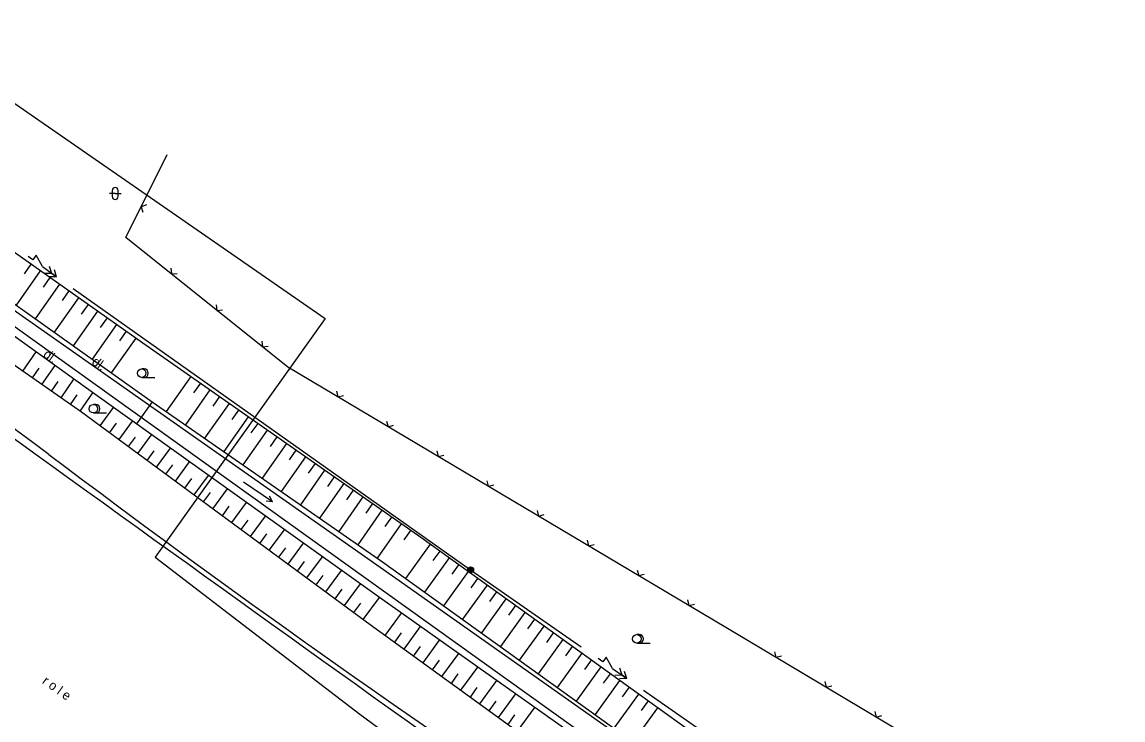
# Model space of a CAD drawing. Extents: x -614582 to -612559, y -1157748 to -1156203.
# Drawn here: x -612775.7 to -612681.3, y -1157370.4 to -1157310.6 of the extents above; entities that cross this region are included whole.
import ezdxf

# ---------------------------------------------------------------- set-up
doc = ezdxf.new("R2010")
doc.units = 0
for name, color, linetype in [('Vrstva 1', 7, 'Continuous'), ('Vrstva 11', 7, 'Continuous'), ('Vrstva 12', 7, 'Continuous'), ('Vrstva 13', 7, 'Continuous'), ('Vrstva 15', 7, 'Continuous'), ('Vrstva 22', 7, 'Continuous'), ('Vrstva 4', 7, 'Continuous'), ('Vrstva 5', 7, 'Continuous'), ('Vrstva 7', 7, 'Continuous'), ('Vrstva 9', 7, 'Continuous')]:
    doc.layers.add(name, color=color, linetype=linetype)

# ---------------------------------------------------------------- blocks, each defined once
blk = doc.blocks.new('PLOTD0')
at = {"layer": 'Vrstva 1'}
blk.add_lwpolyline([(3.5, -3.5), (0, 0), (-3.5, -3.5)], dxfattribs=at)
blk = doc.blocks.new('SC3405')
at = {"layer": 'Vrstva 11'}
for radius in [2.5, 2, 1.5, 1, 0.5]:
    blk.add_circle((0, 0), radius, dxfattribs=at)
blk = doc.blocks.new('SC3410')
at = {"layer": 'Vrstva 9'}
for points in [[(15, 0), (-15, 0)], [(15, 0), (10, 2.5)], [(15, 0), (10, -2.5)]]:
    blk.add_lwpolyline(points, dxfattribs=at)
blk = doc.blocks.new('SC3413')
at = {"layer": 'Vrstva 15'}
for points in [[(0, -0.625), (-10, 4.375), (-10, -0.625), (-15, -0.625)], [(10, -0.625), (5, 3.125)], [(15, -0.625), (10, 3.125)], [(0, -0.625), (15, -0.625), (10, -4.375)], [(15, -0.625), (10, -0.625), (5, -4.375)]]:
    blk.add_lwpolyline(points, dxfattribs=at)

msp = doc.modelspace()

# ---------------------------------------------------------------- linework, layer by layer
at = {"layer": 'Vrstva 12'}
for p, q in [((-612774.947, -1157331.336), (-612775.526, -1157332.157)), ((-612774.13, -1157331.911), (-612776.207, -1157334.859)), ((-612773.312, -1157332.487), (-612773.891, -1157333.309)), ((-612772.495, -1157333.063), (-612774.575, -1157336.017)), ((-612770.86, -1157334.215), (-612772.944, -1157337.174)), ((-612771.677, -1157333.639), (-612772.256, -1157334.461)), ((-612769.225, -1157335.367), (-612771.313, -1157338.331)), ((-612770.042, -1157334.791), (-612770.621, -1157335.613)), ((-612768.407, -1157335.943), (-612768.986, -1157336.765)), ((-612767.59, -1157336.519), (-612769.682, -1157339.489)), ((-612766.772, -1157337.095), (-612767.351, -1157337.916)), ((-612765.955, -1157337.671), (-612768.051, -1157340.646)), ((-612775.633, -1157340.5), (-612774.495, -1157338.87)), ((-612773.993, -1157341.645), (-612772.871, -1157340.037)), ((-612774.813, -1157341.073), (-612774.238, -1157340.249)), ((-612761.231, -1157340.979), (-612763.33, -1157343.978)), ((-612773.173, -1157342.217), (-612772.598, -1157341.393)), ((-612772.353, -1157342.79), (-612771.246, -1157341.203)), ((-612760.412, -1157341.552), (-612760.988, -1157342.375)), ((-612771.533, -1157343.362), (-612770.958, -1157342.538)), ((-612770.713, -1157343.934), (-612769.621, -1157342.37)), ((-612759.593, -1157342.125), (-612761.688, -1157345.12)), ((-612758.773, -1157342.699), (-612759.349, -1157343.522)), ((-612768.993, -1157345.196), (-612767.847, -1157343.639)), ((-612757.954, -1157343.272), (-612760.046, -1157346.261)), ((-612757.135, -1157343.845), (-612757.711, -1157344.669)), ((-612767.383, -1157346.382), (-612766.219, -1157344.802)), ((-612756.315, -1157344.419), (-612758.403, -1157347.403)), ((-612768.188, -1157345.789), (-612767.592, -1157344.98)), ((-612754.677, -1157345.565), (-612756.761, -1157348.545)), ((-612755.496, -1157344.992), (-612756.072, -1157345.815)), ((-612766.578, -1157346.975), (-612765.982, -1157346.166)), ((-612765.772, -1157347.568), (-612764.592, -1157345.965)), ((-612753.038, -1157346.712), (-612755.119, -1157349.686)), ((-612753.857, -1157346.138), (-612754.433, -1157346.962)), ((-612764.967, -1157348.161), (-612764.371, -1157347.352)), ((-612764.162, -1157348.754), (-612762.964, -1157347.128)), ((-612752.219, -1157347.285), (-612752.795, -1157348.108)), ((-612763.357, -1157349.347), (-612762.761, -1157348.538)), ((-612762.552, -1157349.94), (-612761.337, -1157348.291)), ((-612751.399, -1157347.858), (-612753.477, -1157350.828)), ((-612750.58, -1157348.432), (-612751.156, -1157349.255)), ((-612760.941, -1157351.126), (-612759.709, -1157349.453)), ((-612749.76, -1157349.005), (-612751.835, -1157351.969)), ((-612761.746, -1157350.533), (-612761.15, -1157349.724)), ((-612748.122, -1157350.152), (-612750.193, -1157353.111)), ((-612748.941, -1157349.578), (-612749.517, -1157350.402)), ((-612760.136, -1157351.719), (-612759.54, -1157350.91)), ((-612759.331, -1157352.312), (-612758.082, -1157350.616)), ((-612746.483, -1157351.298), (-612748.55, -1157354.253)), ((-612747.302, -1157350.725), (-612747.879, -1157351.548)), ((-612758.525, -1157352.905), (-612757.929, -1157352.096)), ((-612757.72, -1157353.498), (-612756.454, -1157351.779)), ((-612745.664, -1157351.871), (-612746.24, -1157352.695)), ((-612756.915, -1157354.091), (-612756.319, -1157353.281)), ((-612756.11, -1157354.684), (-612754.827, -1157352.942)), ((-612744.844, -1157352.445), (-612746.908, -1157355.394)), ((-612744.025, -1157353.018), (-612744.601, -1157353.841)), ((-612754.499, -1157355.87), (-612753.199, -1157354.104)), ((-612743.206, -1157353.591), (-612745.266, -1157356.536)), ((-612742.386, -1157354.165), (-612742.963, -1157354.988)), ((-612755.304, -1157355.277), (-612754.709, -1157354.467)), ((-612753.694, -1157356.463), (-612753.098, -1157355.653)), ((-612752.889, -1157357.056), (-612751.572, -1157355.267)), ((-612740.706, -1157355.356), (-612742.815, -1157358.287)), ((-612739.895, -1157355.94), (-612740.482, -1157356.756)), ((-612752.084, -1157357.648), (-612751.488, -1157356.839)), ((-612751.278, -1157358.241), (-612749.944, -1157356.43)), ((-612739.083, -1157356.524), (-612741.191, -1157359.455)), ((-612738.271, -1157357.108), (-612738.858, -1157357.924)), ((-612750.473, -1157358.834), (-612749.877, -1157358.025)), ((-612749.668, -1157359.427), (-612748.317, -1157357.593)), ((-612737.459, -1157357.693), (-612739.567, -1157360.622)), ((-612748.057, -1157360.613), (-612746.689, -1157358.756)), ((-612735.836, -1157358.861), (-612737.943, -1157361.79)), ((-612736.648, -1157358.277), (-612737.235, -1157359.092)), ((-612748.863, -1157360.02), (-612748.267, -1157359.211)), ((-612746.447, -1157361.799), (-612745.062, -1157359.918)), ((-612735.024, -1157359.445), (-612735.611, -1157360.26)), ((-612747.252, -1157361.206), (-612746.656, -1157360.397)), ((-612734.213, -1157360.029), (-612736.32, -1157362.957)), ((-612733.401, -1157360.613), (-612733.988, -1157361.429)), ((-612744.555, -1157363.174), (-612743.167, -1157361.26)), ((-612732.589, -1157361.197), (-612734.696, -1157364.125)), ((-612731.777, -1157361.781), (-612732.364, -1157362.597)), ((-612742.935, -1157364.348), (-612741.533, -1157362.414)), ((-612730.966, -1157362.365), (-612733.072, -1157365.292)), ((-612743.745, -1157363.761), (-612743.155, -1157362.948)), ((-612741.316, -1157365.522), (-612739.9, -1157363.569)), ((-612729.342, -1157363.533), (-612731.448, -1157366.46)), ((-612730.154, -1157362.949), (-612730.741, -1157363.765)), ((-612742.126, -1157364.935), (-612741.536, -1157364.122)), ((-612728.531, -1157364.117), (-612729.117, -1157364.933)), ((-612740.507, -1157366.109), (-612739.917, -1157365.296)), ((-612739.697, -1157366.696), (-612738.266, -1157364.723)), ((-612727.719, -1157364.701), (-612729.824, -1157367.627)), ((-612726.907, -1157365.285), (-612727.494, -1157366.101)), ((-612738.888, -1157367.283), (-612738.298, -1157366.47)), ((-612738.078, -1157367.87), (-612736.633, -1157365.878)), ((-612726.095, -1157365.869), (-612728.2, -1157368.795)), ((-612725.284, -1157366.453), (-612725.871, -1157367.269)), ((-612736.459, -1157369.044), (-612735, -1157367.032)), ((-612724.472, -1157367.037), (-612726.577, -1157369.962)), ((-612737.268, -1157368.457), (-612736.678, -1157367.644)), ((-612734.84, -1157370.218), (-612733.366, -1157368.187)), ((-612722.849, -1157368.205), (-612724.953, -1157371.13)), ((-612723.66, -1157367.621), (-612724.247, -1157368.437)), ((-612735.649, -1157369.631), (-612735.059, -1157368.818)), ((-612733.22, -1157371.392), (-612731.733, -1157369.341)), ((-612721.225, -1157369.374), (-612723.329, -1157372.297)), ((-612722.037, -1157368.79), (-612722.624, -1157369.605)), ((-612734.03, -1157370.805), (-612733.44, -1157369.992))]:
    msp.add_line(p, q, dxfattribs=at)
at = {"layer": 'Vrstva 15'}
for p, q in [((-612771.303, -1157333.429), (-612737.241, -1157357.546)), ((-612737.241, -1157357.546), (-612727.753, -1157364.154)), ((-612722.419, -1157367.869), (-612712.931, -1157374.476))]:
    msp.add_line(p, q, dxfattribs=at)
at = {"layer": 'Vrstva 22'}
for p, q in [((-612804.946, -1157297.739), (-612749.711, -1157335.997)), ((-612749.711, -1157335.997), (-612764.29, -1157356.457)), ((-612764.29, -1157356.457), (-612746.736, -1157369.924)), ((-612746.736, -1157369.924), (-612722.561, -1157387.627))]:
    msp.add_line(p, q, dxfattribs=at)
at = {"layer": 'Vrstva 4'}
for p, q in [((-612765.331, -1157338.116), (-612840.351, -1157285.266)), ((-612769.251, -1157342.636), (-612814.421, -1157310.196)), ((-612811.151, -1157310.066), (-612764.541, -1157343.136)), ((-612784.746, -1157329.415), (-612743.649, -1157358.259)), ((-612785.331, -1157330.226), (-612744.511, -1157359.486)), ((-612786.291, -1157333.056), (-612770.601, -1157344.006)), ((-612741.521, -1157354.776), (-612765.331, -1157338.116)), ((-612744.841, -1157360.076), (-612769.251, -1157342.636)), ((-612764.541, -1157343.136), (-612765.896, -1157345.033)), ((-612764.541, -1157343.136), (-612744.791, -1157356.866)), ((-612770.601, -1157344.006), (-612746.171, -1157361.996)), ((-612718.631, -1157371.246), (-612741.521, -1157354.776)), ((-612744.791, -1157356.866), (-612723.261, -1157372.346)), ((-612743.649, -1157358.259), (-612722.632, -1157373.067)), ((-612744.511, -1157359.486), (-612723.611, -1157374.456)), ((-612724.001, -1157374.806), (-612744.841, -1157360.076)), ((-612746.171, -1157361.996), (-612724.931, -1157377.396))]:
    msp.add_line(p, q, dxfattribs=at)
for centre, radius, start, end in [((-607474.786, -1150004.744), 9055.671, 233.8312458, 234.5518999), ((-614877.852, -1160196.129), 3541.547, 53.542885, 54.438878), ((-612191.013, -1156575.823), 966.898, 232.964062, 236.379025)]:
    msp.add_arc(centre, radius, start, end, dxfattribs=at)
at = {"layer": 'Vrstva 5'}
for p, q in [((-612766.801, -1157329.056), (-612763.251, -1157321.946)), ((-612752.921, -1157340.166), (-612766.801, -1157329.056)), ((-612715.361, -1157362.486), (-612752.921, -1157340.166)), ((-612681.321, -1157382.776), (-612715.361, -1157362.486))]:
    msp.add_line(p, q, dxfattribs=at)
at = {"layer": 'Vrstva 7'}
for points in [[(-612767.958, -1157325.015), (-612767.958, -1157325.549)], [(-612767.458, -1157325.282), (-612767.458, -1157325.015)], [(-612767.708, -1157325.282), (-612768.208, -1157325.282)], [(-612767.708, -1157325.282), (-612767.208, -1157325.282)], [(-612767.458, -1157325.549), (-612767.458, -1157325.282)], [(-612765.24, -1157340.314), (-612765.44, -1157340.314)], [(-612765.44, -1157341.048), (-612764.94, -1157341.048), (-612764.74, -1157341.048), (-612764.306, -1157341.048)], [(-612769.385, -1157343.365), (-612769.585, -1157343.365)], [(-612769.585, -1157344.098), (-612769.085, -1157344.098), (-612768.885, -1157344.098), (-612768.452, -1157344.098)], [(-612722.797, -1157363.09), (-612722.997, -1157363.09)], [(-612722.997, -1157363.823), (-612722.497, -1157363.823), (-612722.297, -1157363.823), (-612721.864, -1157363.823)]]:
    msp.add_lwpolyline(points, dxfattribs=at)
for centre in [(-612765.44, -1157340.681), (-612769.585, -1157343.731), (-612722.997, -1157363.456)]:
    msp.add_circle(centre, 0.367, dxfattribs=at)
for centre, radius, start, end in [((-612767.708, -1157325.015), 0.25, 0, 180), ((-612767.708, -1157325.549), 0.25, 180, 0), ((-612765.24, -1157340.681), 0.367, 270, 90), ((-612769.385, -1157343.731), 0.367, 270, 90), ((-612722.797, -1157363.456), 0.367, 270, 90)]:
    msp.add_arc(centre, radius, start, end, dxfattribs=at)

# ---------------------------------------------------------------- block references
at = {"layer": 'Vrstva 11', "xscale": 0.1, "yscale": 0.10000000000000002}
msp.add_blockref('SC3405', (-612737.241, -1157357.546), dxfattribs=at)
at = {"layer": 'Vrstva 15'}
for p, xscale, yscale, rotation in [((-612773.92, -1157331.5), 0.09999999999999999, 0.09999999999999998, -35.29930456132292), ((-612725.05, -1157365.96), 0.10000000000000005, 0.10000000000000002, -34.85417215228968)]:
    msp.add_blockref('SC3413', p, dxfattribs=dict(at, xscale=xscale, yscale=yscale, rotation=rotation))
at = {"layer": 'Vrstva 5'}
for p, xscale, yscale, rotation in [((-612765.485, -1157326.42), 0.09999999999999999, 0.10000000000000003, 63.46719180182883), ((-612762.897, -1157332.181), 0.1, 0.10000000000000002, 141.3250927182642), ((-612758.994, -1157335.305), 0.1, 0.10000000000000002, 141.3250927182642), ((-612755.09, -1157338.43), 0.1, 0.10000000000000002, 141.3250927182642), ((-612748.623, -1157342.721), 0.1, 0.09999999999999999, 149.27913509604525), ((-612744.324, -1157345.275), 0.1, 0.09999999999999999, 149.27913509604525), ((-612740.026, -1157347.829), 0.1, 0.09999999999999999, 149.27913509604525), ((-612735.728, -1157350.383), 0.1, 0.09999999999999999, 149.27913509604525), ((-612731.429, -1157352.938), 0.1, 0.09999999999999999, 149.27913509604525), ((-612727.131, -1157355.492), 0.1, 0.09999999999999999, 149.27913509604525), ((-612722.833, -1157358.046), 0.1, 0.09999999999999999, 149.27913509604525), ((-612718.534, -1157360.6), 0.1, 0.09999999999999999, 149.27913509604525), ((-612711.066, -1157365.046), 0.1, 0.10000000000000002, 149.20237522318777), ((-612706.771, -1157367.606), 0.1, 0.10000000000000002, 149.20237522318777), ((-612702.476, -1157370.166), 0.1, 0.10000000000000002, 149.20237522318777)]:
    msp.add_blockref('PLOTD0', p, dxfattribs=dict(at, xscale=xscale, yscale=yscale, rotation=rotation))
at = {"layer": 'Vrstva 9', "xscale": 0.10000000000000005, "yscale": 0.10000000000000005, "rotation": -33.87891196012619}
msp.add_blockref('SC3410', (-612755.466, -1157350.881), dxfattribs=at)

# ---------------------------------------------------------------- texts
at = {"layer": 'Vrstva 13'}
for s, rotation, p in [('dl.', 324.24157, (-612773.949, -1157339.222)), ('dl.', 324.24157, (-612769.788, -1157339.861)), ('r o l e', 324.50626, (-612774.032, -1157367.237))]:
    msp.add_text(s, height=0.8, rotation=rotation, dxfattribs=at).set_placement(p)

doc.saveas('drawing.dxf')
